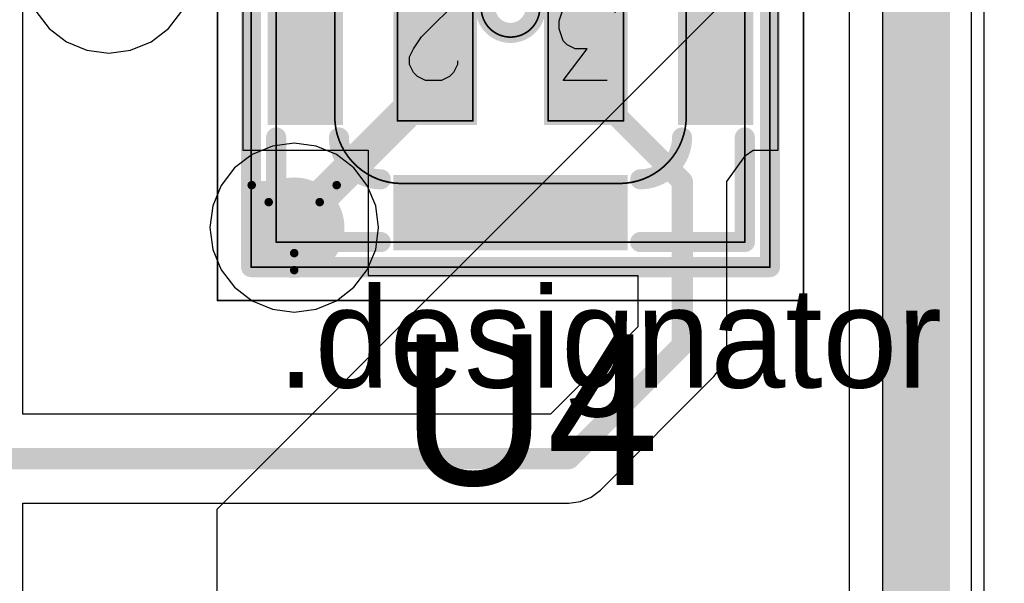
# Model space of a CAD drawing. Header units: millimetres. Extents: x 138 to 555, y 26 to 334.
# Tile 447 of 656: x 223.89 to 229.77, y 298.47 to 301.84. Entities that reach past the tile are written whole.
import ezdxf

# ---------------------------------------------------------------- set-up
doc = ezdxf.new("R2010")
doc.units = ezdxf.units.MM
for name, color, linetype in [('BottomLayer', 5, 'Continuous'), ('DrillDrawing', 1, 'Continuous'), ('Mechanical20', 56, 'Continuous'), ('Mechanical27', 56, 'Continuous'), ('MidLayer1', 16, 'Continuous'), ('MidLayer2', 76, 'Continuous'), ('MidLayer3', 90, 'Continuous'), ('MidLayer4', 156, 'Continuous'), ('MultiLayer', 9, 'Continuous'), ('TopLayer', 1, 'Continuous'), ('TopOverlay', 2, 'Continuous'), ('TopPaste', 8, 'Continuous'), ('TopSolder', 216, 'Continuous'), ('ViaHoleLayer', 16, 'Continuous')]:
    doc.layers.add(name, color=color, linetype=linetype)

# ---------------------------------------------------------------- blocks, each defined once
blk = doc.blocks.new('MIC_HCLGA_3X4X1_4LD_541')
at = {"layer": 'Mechanical20', "const_width": 0.01}
for points in [[(1.75, 2.25), (-1.75, 2.25)], [(-1.75, 2.25), (-1.75, -2.25)], [(1.75, 2.25), (1.75, -2.25)], [(1.75, -2.25), (-1.75, -2.25)]]:
    blk.add_lwpolyline(points, dxfattribs=at)
at = {"layer": 'Mechanical20', "const_width": 0.005}
for points in [[(-1.7525, 2.25, 1), (-1.7475, 2.25, 1)], [(-1.7525, 2.25, 1), (-1.7475, 2.25, 1)], [(1.7475, 2.25, 1), (1.7525, 2.25, 1)], [(1.7475, 2.25, 1), (1.7525, 2.25, 1)], [(-1.7525, -2.25, 1), (-1.7475, -2.25, 1)], [(-1.7525, -2.25, 1), (-1.7475, -2.25, 1)], [(1.7475, -2.25, 1), (1.7525, -2.25, 1)], [(1.7475, -2.25, 1), (1.7525, -2.25, 1)]]:
    blk.add_lwpolyline(points, format="xyb", close=True, dxfattribs=at)
at = {"layer": 'Mechanical27'}
for p, q in [((-0.5774, 0.9349), (-0.3155, 0.9349)), ((-0.3155, 0.9349), (-0.4584, 0.7444)), ((0.3171, 0.8397), (0.3409, 0.8873)), ((0.3409, 0.8873), (0.3647, 0.9111)), ((0.3647, 0.9111), (0.4123, 0.9349)), ((0.4123, 0.9349), (0.5076, 0.9349)), ((0.5076, 0.9349), (0.5552, 0.9111)), ((0.5552, 0.9111), (0.579, 0.8873)), ((0.579, 0.8873), (0.6028, 0.8397)), ((0.3171, 0.8159), (0.3171, 0.8397)), ((0.6028, 0.8397), (0.6028, 0.7921)), ((0.6028, 0.7921), (0.579, 0.7444)), ((-0.4584, 0.7444), (-0.387, 0.7444)), ((-0.387, 0.7444), (-0.3393, 0.7206)), ((-0.3393, 0.7206), (-0.3155, 0.6968)), ((0.579, 0.7444), (0.5314, 0.673)), ((-0.3155, 0.6968), (-0.2917, 0.6254)), ((0.5314, 0.673), (0.2933, 0.435)), ((-0.2917, 0.6254), (-0.2917, 0.5778)), ((-0.6012, 0.4826), (-0.625, 0.5302)), ((-0.2917, 0.5778), (-0.3155, 0.5064)), ((-0.5774, 0.4588), (-0.6012, 0.4826)), ((-0.3155, 0.5064), (-0.3632, 0.4588)), ((-0.506, 0.435), (-0.5774, 0.4588)), ((-0.4346, 0.435), (-0.506, 0.435)), ((-0.3632, 0.4588), (-0.4346, 0.435)), ((0.2933, 0.435), (0.6266, 0.435)), ((-0.387, -0.4401), (-0.625, -0.7734)), ((-0.387, -0.4401), (-0.387, -0.94)), ((0.3976, -0.4965), (0.469, -0.4251)), ((0.469, -0.4251), (0.469, -0.925)), ((0.35, -0.5203), (0.3976, -0.4965)), ((-0.625, -0.7734), (-0.2679, -0.7734))]:
    blk.add_line(p, q, dxfattribs=at)
at = {"layer": 'Mechanical27', "const_width": 0.01}
for points in [[(-1.55, 2.05), (-1.55, -2.05)], [(1.55, 2.05), (-1.55, 2.05)], [(1.55, 2.05), (1.55, -2.05)], [(-1.4, 1.9), (-1.4, -1.875)], [(1.4, 1.9), (-1.4, 1.9)], [(1.4, 1.9), (1.4, 1.15)], [(0.65, 1.55), (-0.65, 1.55)], [(-0.225, 1.175), (-0.675, 1.175)], [(-0.675, 1.175), (-0.675, 0.175)], [(-0.225, 1.175), (-0.225, 0.175)], [(0.225, 1.175), (0.225, 0.175)], [(0.675, 1.175), (0.225, 1.175)], [(0.675, 1.175), (0.675, 0.175)], [(-1.05, 1.15), (-1.05, -1.15)], [(1.05, 1.15), (1.05, -1.15)], [(1.4, 1.15), (1.4, -1.625)], [(-0.225, 0.175), (-0.675, 0.175)], [(0.675, 0.175), (0.225, 0.175)], [(-0.675, -0.175), (-0.675, -1.175)], [(-0.225, -0.175), (-0.675, -0.175)], [(-0.225, -0.175), (-0.225, -1.175)], [(0.225, -0.175), (0.225, -1.175)], [(0.675, -0.175), (0.225, -0.175)], [(0.675, -0.175), (0.675, -1.175)], [(-0.225, -1.175), (-0.675, -1.175)], [(0.675, -1.175), (0.225, -1.175)], [(0.65, -1.55), (-0.65, -1.55)], [(1.4, -1.625), (1.125, -1.9)], [(-1.4, -1.875), (-1.4, -1.9)], [(0.65, -1.9), (-1.4, -1.9)], [(0.875, -1.9), (0.65, -1.9)], [(1.125, -1.9), (0.875, -1.9)], [(1.55, -2.05), (-1.55, -2.05)]]:
    blk.add_lwpolyline(points, dxfattribs=at)
at = {"layer": 'Mechanical27'}
for points, const_width in [([(-1.5525, 2.05, 1), (-1.5475, 2.05, 1)], 0.005), ([(-1.5525, 2.05, 1), (-1.5475, 2.05, 1)], 0.005), ([(1.5475, 2.05, 1), (1.5525, 2.05, 1)], 0.005), ([(1.5475, 2.05, 1), (1.5525, 2.05, 1)], 0.005), ([(-1.4025, 1.9, 1), (-1.3975, 1.9, 1)], 0.005), ([(-1.4025, 1.9, 1), (-1.3975, 1.9, 1)], 0.005), ([(1.3975, 1.9, 1), (1.4025, 1.9, 1)], 0.005), ([(1.3975, 1.9, 1), (1.4025, 1.9, 1)], 0.005), ([(-0.6525, 1.55, 1), (-0.6475, 1.55, 1)], 0.005), ([(-0.6525, 1.55, 1), (-0.6475, 1.55, 1)], 0.005), ([(0.6475, 1.55, 1), (0.6525, 1.55, 1)], 0.005), ([(0.6475, 1.55, 1), (0.6525, 1.55, 1)], 0.005), ([(-0.6775, 1.175, 1), (-0.6725, 1.175, 1)], 0.005), ([(-0.6775, 1.175, 1), (-0.6725, 1.175, 1)], 0.005), ([(-0.2275, 1.175, 1), (-0.2225, 1.175, 1)], 0.005), ([(-0.2275, 1.175, 1), (-0.2225, 1.175, 1)], 0.005), ([(0.2225, 1.175, 1), (0.2275, 1.175, 1)], 0.005), ([(0.2225, 1.175, 1), (0.2275, 1.175, 1)], 0.005), ([(0.6725, 1.175, 1), (0.6775, 1.175, 1)], 0.005), ([(0.6725, 1.175, 1), (0.6775, 1.175, 1)], 0.005), ([(-1.0525, 1.15, 1), (-1.0475, 1.15, 1)], 0.005), ([(-1.0525, 1.15, 1), (-1.0475, 1.15, 1)], 0.005), ([(1.0475, 1.15, 1), (1.0525, 1.15, 1)], 0.005), ([(1.0475, 1.15, 1), (1.0525, 1.15, 1)], 0.005), ([(1.3975, 1.15, 1), (1.4025, 1.15, 1)], 0.005), ([(1.3975, 1.15, 1), (1.4025, 1.15, 1)], 0.005), ([(0.175, 0.5, 1), (-0.175, 0.5, 1)], 0.01), ([(-0.1775, 0.5, 1), (-0.1725, 0.5, 1)], 0.005), ([(0.1725, 0.5, 1), (0.1775, 0.5, 1)], 0.005), ([(-0.6775, 0.175, 1), (-0.6725, 0.175, 1)], 0.005), ([(-0.6775, 0.175, 1), (-0.6725, 0.175, 1)], 0.005), ([(-0.2275, 0.175, 1), (-0.2225, 0.175, 1)], 0.005), ([(-0.2275, 0.175, 1), (-0.2225, 0.175, 1)], 0.005), ([(0.2225, 0.175, 1), (0.2275, 0.175, 1)], 0.005), ([(0.2225, 0.175, 1), (0.2275, 0.175, 1)], 0.005), ([(0.6725, 0.175, 1), (0.6775, 0.175, 1)], 0.005), ([(0.6725, 0.175, 1), (0.6775, 0.175, 1)], 0.005), ([(-0.6775, -0.175, 1), (-0.6725, -0.175, 1)], 0.005), ([(-0.6775, -0.175, 1), (-0.6725, -0.175, 1)], 0.005), ([(-0.2275, -0.175, 1), (-0.2225, -0.175, 1)], 0.005), ([(-0.2275, -0.175, 1), (-0.2225, -0.175, 1)], 0.005), ([(0.2225, -0.175, 1), (0.2275, -0.175, 1)], 0.005), ([(0.2225, -0.175, 1), (0.2275, -0.175, 1)], 0.005), ([(0.6725, -0.175, 1), (0.6775, -0.175, 1)], 0.005), ([(0.6725, -0.175, 1), (0.6775, -0.175, 1)], 0.005), ([(-1.0525, -1.15, 1), (-1.0475, -1.15, 1)], 0.005), ([(-1.0525, -1.15, 1), (-1.0475, -1.15, 1)], 0.005), ([(-0.6775, -1.175, 1), (-0.6725, -1.175, 1)], 0.005), ([(-0.6775, -1.175, 1), (-0.6725, -1.175, 1)], 0.005), ([(-0.2275, -1.175, 1), (-0.2225, -1.175, 1)], 0.005), ([(-0.2275, -1.175, 1), (-0.2225, -1.175, 1)], 0.005), ([(0.2225, -1.175, 1), (0.2275, -1.175, 1)], 0.005), ([(0.2225, -1.175, 1), (0.2275, -1.175, 1)], 0.005), ([(0.6725, -1.175, 1), (0.6775, -1.175, 1)], 0.005), ([(0.6725, -1.175, 1), (0.6775, -1.175, 1)], 0.005), ([(1.0475, -1.15, 1), (1.0525, -1.15, 1)], 0.005), ([(1.0475, -1.15, 1), (1.0525, -1.15, 1)], 0.005), ([(-0.6525, -1.55, 1), (-0.6475, -1.55, 1)], 0.005), ([(-0.6525, -1.55, 1), (-0.6475, -1.55, 1)], 0.005), ([(0.6475, -1.55, 1), (0.6525, -1.55, 1)], 0.005), ([(0.6475, -1.55, 1), (0.6525, -1.55, 1)], 0.005), ([(1.3975, -1.625, 1), (1.4025, -1.625, 1)], 0.005), ([(1.3975, -1.625, 1), (1.4025, -1.625, 1)], 0.005), ([(-1.4025, -1.875, 1), (-1.3975, -1.875, 1)], 0.005), ([(-1.4025, -1.875, 1), (-1.3975, -1.875, 1)], 0.005), ([(-1.4025, -1.9, 1), (-1.3975, -1.9, 1)], 0.005), ([(-1.4025, -1.9, 1), (-1.3975, -1.9, 1)], 0.005), ([(0.6475, -1.9, 1), (0.6525, -1.9, 1)], 0.005), ([(0.6475, -1.9, 1), (0.6525, -1.9, 1)], 0.005), ([(0.8725, -1.9, 1), (0.8775, -1.9, 1)], 0.005), ([(0.8725, -1.9, 1), (0.8775, -1.9, 1)], 0.005), ([(1.1225, -1.9, 1), (1.1275, -1.9, 1)], 0.005), ([(1.1225, -1.9, 1), (1.1275, -1.9, 1)], 0.005), ([(-1.5525, -2.05, 1), (-1.5475, -2.05, 1)], 0.005), ([(-1.5525, -2.05, 1), (-1.5475, -2.05, 1)], 0.005), ([(1.5475, -2.05, 1), (1.5525, -2.05, 1)], 0.005), ([(1.5475, -2.05, 1), (1.5525, -2.05, 1)], 0.005)]:
    blk.add_lwpolyline(points, format="xyb", close=True, dxfattribs=dict(at, const_width=const_width))
at = {"layer": 'Mechanical27', "const_width": 0.01}
for points in [[(-1.05, 1.15, -0.414214), (-0.65, 1.55)], [(0.65, 1.55, -0.414214), (1.05, 1.15)], [(-0.65, -1.55, -0.414214), (-1.05, -1.15)], [(1.05, -1.15, -0.414214), (0.65, -1.55)]]:
    blk.add_lwpolyline(points, format="xyb", dxfattribs=at)
at = {"layer": 'TopLayer'}
for points in [[(-0.65, 1.55), (0.65, 1.55), (-0.65, 1.9), (0.65, 1.9)], [(-1.05, -1.15), (-1.05, 1.15), (-1.4, -1.15), (-1.4, 1.15)], [(-0.65, 1.15), (-0.65, 0.2), (-0.25, 1.15), (-0.25, 0.2)], [(0.25, 1.15), (0.25, 0.2), (0.65, 1.15), (0.65, 0.2)], [(1.4, -1.15), (1.4, 1.15), (1.05, -1.15), (1.05, 1.15)], [(-0.65, -0.2), (-0.65, -1.15), (-0.25, -0.2), (-0.25, -1.15)], [(0.25, -0.2), (0.25, -1.15), (0.65, -0.2), (0.65, -1.15)], [(-0.65, -1.9), (0.65, -1.9), (-0.65, -1.55), (0.65, -1.55)]]:
    blk.add_solid(points, dxfattribs=at)
at = {"layer": 'TopOverlay'}
for p, q in [((1.7419, -1.9967), (1.7419, -1.1969)), ((1.8562, -1.8824), (1.7419, -1.9967)), ((1.9323, -1.8443), (1.8562, -1.8824))]:
    blk.add_line(p, q, dxfattribs=at)
at = {"layer": 'TopOverlay', "const_width": 0.12}
for points in [[(1.55, 2.05), (-1.55, 2.05)], [(-1.55, 2.05), (-1.55, -2.05)], [(1.55, 2.05), (1.55, -2.05)], [(-0.775, 1.9), (-1.4, 1.9)], [(-1.4, 1.9), (-1.4, 1.275)], [(1.4, 1.9), (0.775, 1.9)], [(1.4, 1.9), (1.4, 1.275)], [(-1.4, -1.275), (-1.4, -1.9)], [(1.4, -1.275), (1.4, -1.625)], [(1.4, -1.625), (1.125, -1.9)], [(-0.775, -1.9), (-1.4, -1.9)], [(1.125, -1.9), (0.775, -1.9)], [(1.55, -2.05), (-1.55, -2.05)]]:
    blk.add_lwpolyline(points, dxfattribs=at)
at = {"layer": 'TopOverlay'}
for points, const_width in [([(-1.58, 2.05, 1), (-1.52, 2.05, 1)], 0.06), ([(-1.58, 2.05, 1), (-1.52, 2.05, 1)], 0.06), ([(1.52, 2.05, 1), (1.58, 2.05, 1)], 0.06), ([(1.52, 2.05, 1), (1.58, 2.05, 1)], 0.06), ([(-1.43, 1.9, 1), (-1.37, 1.9, 1)], 0.06), ([(-1.43, 1.9, 1), (-1.37, 1.9, 1)], 0.06), ([(-0.805, 1.9, 1), (-0.745, 1.9, 1)], 0.06), ([(0.745, 1.9, 1), (0.805, 1.9, 1)], 0.06), ([(1.37, 1.9, 1), (1.43, 1.9, 1)], 0.06), ([(1.37, 1.9, 1), (1.43, 1.9, 1)], 0.06), ([(-0.805, 1.525, 1), (-0.745, 1.525, 1)], 0.06), ([(0.745, 1.525, 1), (0.805, 1.525, 1)], 0.06), ([(-1.43, 1.275, 1), (-1.37, 1.275, 1)], 0.06), ([(-1.055, 1.275, 1), (-0.995, 1.275, 1)], 0.06), ([(0.995, 1.275, 1), (1.055, 1.275, 1)], 0.06), ([(1.37, 1.275, 1), (1.43, 1.275, 1)], 0.06), ([(0.15, 0.5, 1), (-0.15, 0.5, 1)], 0.12), ([(-0.18, 0.5, 1), (-0.12, 0.5, 1)], 0.06), ([(0.12, 0.5, 1), (0.18, 0.5, 1)], 0.06), ([(-1.43, -1.275, 1), (-1.37, -1.275, 1)], 0.06), ([(-1.055, -1.275, 1), (-0.995, -1.275, 1)], 0.06), ([(0.995, -1.275, 1), (1.055, -1.275, 1)], 0.06), ([(1.37, -1.275, 1), (1.43, -1.275, 1)], 0.06), ([(-0.805, -1.525, 1), (-0.745, -1.525, 1)], 0.06), ([(0.745, -1.525, 1), (0.805, -1.525, 1)], 0.06), ([(1.37, -1.625, 1), (1.43, -1.625, 1)], 0.06), ([(1.37, -1.625, 1), (1.43, -1.625, 1)], 0.06), ([(-1.43, -1.9, 1), (-1.37, -1.9, 1)], 0.06), ([(-1.43, -1.9, 1), (-1.37, -1.9, 1)], 0.06), ([(-0.805, -1.9, 1), (-0.745, -1.9, 1)], 0.06), ([(0.745, -1.9, 1), (0.805, -1.9, 1)], 0.06), ([(1.095, -1.9, 1), (1.155, -1.9, 1)], 0.06), ([(1.095, -1.9, 1), (1.155, -1.9, 1)], 0.06), ([(-1.58, -2.05, 1), (-1.52, -2.05, 1)], 0.06), ([(-1.58, -2.05, 1), (-1.52, -2.05, 1)], 0.06), ([(1.52, -2.05, 1), (1.58, -2.05, 1)], 0.06), ([(1.52, -2.05, 1), (1.58, -2.05, 1)], 0.06)]:
    blk.add_lwpolyline(points, format="xyb", close=True, dxfattribs=dict(at, const_width=const_width))
at = {"layer": 'TopOverlay', "const_width": 0.12}
for points in [[(-1.025, 1.275, -0.414214), (-0.775, 1.525)], [(0.775, 1.525, -0.414214), (1.025, 1.275)], [(-0.775, -1.525, -0.414214), (-1.025, -1.275)], [(1.025, -1.275, -0.414214), (0.775, -1.525)]]:
    blk.add_lwpolyline(points, format="xyb", dxfattribs=at)
at = {"layer": 'TopPaste'}
for points in [[(-0.65, 1.55), (0.65, 1.55), (-0.65, 1.9), (0.65, 1.9)], [(-1.05, -1.15), (-1.05, 1.15), (-1.4, -1.15), (-1.4, 1.15)], [(-0.65, 1.15), (-0.65, 0.2), (-0.25, 1.15), (-0.25, 0.2)], [(0.25, 1.15), (0.25, 0.2), (0.65, 1.15), (0.65, 0.2)], [(1.4, -1.15), (1.4, 1.15), (1.05, -1.15), (1.05, 1.15)], [(-0.65, -0.2), (-0.65, -1.15), (-0.25, -0.2), (-0.25, -1.15)], [(0.25, -0.2), (0.25, -1.15), (0.65, -0.2), (0.65, -1.15)], [(-0.65, -1.9), (0.65, -1.9), (-0.65, -1.55), (0.65, -1.55)]]:
    blk.add_solid(points, dxfattribs=at)
at = {"layer": 'TopSolder'}
for points in [[(-0.7, 1.5), (0.7, 1.5), (-0.7, 1.95), (0.7, 1.95)], [(-1, -1.2), (-1, 1.2), (-1.45, -1.2), (-1.45, 1.2)], [(-0.7, 1.2), (-0.7, 0.15), (-0.2, 1.2), (-0.2, 0.15)], [(0.2, 1.2), (0.2, 0.15), (0.7, 1.2), (0.7, 0.15)], [(1.45, -1.2), (1.45, 1.2), (1, -1.2), (1, 1.2)], [(-0.7, -0.15), (-0.7, -1.2), (-0.2, -0.15), (-0.2, -1.2)], [(0.2, -0.15), (0.2, -1.2), (0.7, -0.15), (0.7, -1.2)], [(-0.7, -1.95), (0.7, -1.95), (-0.7, -1.5), (0.7, -1.5)]]:
    blk.add_solid(points, dxfattribs=at)

msp = doc.modelspace()

# ---------------------------------------------------------------- linework, layer by layer
at = {"layer": 'BottomLayer'}
for p, q in [((228.8438, 305.3336), (228.8438, 298.1413)), ((229.6507, 298.3084), (229.6507, 305.3336))]:
    msp.add_line(p, q, dxfattribs=at)
at = {"layer": 'BottomLayer', "const_width": 0.4}
msp.add_lwpolyline([(229.2473, 298.1413), (229.2473, 305.6292)], dxfattribs=at)
at = {"layer": 'BottomLayer', "const_width": 0.3}
msp.add_lwpolyline([(225.3782, 300.5975, 1), (225.6782, 300.5975, 1)], format="xyb", close=True, dxfattribs=at)
at = {"layer": 'DrillDrawing', "const_width": 0.0508}
for points in [[(225.2742, 300.8515), (225.7822, 300.8515)], [(225.2742, 300.8515), (225.5282, 300.3435)], [(225.5282, 300.3435), (225.7822, 300.8515)], [(225.3758, 300.7499), (225.6806, 300.7499)], [(225.3758, 300.7499), (225.5282, 300.4451)], [(225.5282, 300.4451), (225.6806, 300.7499)]]:
    msp.add_lwpolyline(points, dxfattribs=at)
at = {"layer": 'DrillDrawing', "const_width": 0.0254}
for points in [[(225.2615, 300.8515, 1), (225.2869, 300.8515, 1)], [(225.2615, 300.8515, 1), (225.2869, 300.8515, 1)], [(225.7695, 300.8515, 1), (225.7949, 300.8515, 1)], [(225.7695, 300.8515, 1), (225.7949, 300.8515, 1)], [(225.3631, 300.7499, 1), (225.3885, 300.7499, 1)], [(225.3631, 300.7499, 1), (225.3885, 300.7499, 1)], [(225.6679, 300.7499, 1), (225.6933, 300.7499, 1)], [(225.6679, 300.7499, 1), (225.6933, 300.7499, 1)], [(225.5155, 300.4451, 1), (225.5409, 300.4451, 1)], [(225.5155, 300.4451, 1), (225.5409, 300.4451, 1)], [(225.5155, 300.3435, 1), (225.5409, 300.3435, 1)], [(225.5155, 300.3435, 1), (225.5409, 300.3435, 1)]]:
    msp.add_lwpolyline(points, format="xyb", close=True, dxfattribs=at)
at = {"layer": 'MidLayer1'}
for p, q in [((225.0679, 298.9145), (229.623, 303.4779)), ((225.0679, 291.1116), (225.0679, 298.9145))]:
    msp.add_line(p, q, dxfattribs=at)
at = {"layer": 'MidLayer1', "const_width": 0.3}
msp.add_lwpolyline([(225.3782, 300.5975, 1), (225.6782, 300.5975, 1)], format="xyb", close=True, dxfattribs=at)
at = {"layer": 'MidLayer2', "const_width": 0.3}
msp.add_lwpolyline([(225.3782, 300.5975, 1), (225.6782, 300.5975, 1)], format="xyb", close=True, dxfattribs=at)
at = {"layer": 'MidLayer3', "const_width": 0.3}
msp.add_lwpolyline([(225.3782, 300.5975, 1), (225.6782, 300.5975, 1)], format="xyb", close=True, dxfattribs=at)
at = {"layer": 'MidLayer4'}
for p, q in [((223.9837, 301.8924), (224.0638, 301.788)), ((224.7771, 301.788), (224.8572, 301.8924)), ((224.0638, 301.788), (224.1683, 301.7078)), ((224.6726, 301.7078), (224.7771, 301.788)), ((224.1683, 301.7078), (224.2899, 301.6574)), ((224.551, 301.6574), (224.6726, 301.7078)), ((224.2899, 301.6574), (224.4205, 301.6403)), ((224.4205, 301.6403), (224.551, 301.6574)), ((225.3977, 301.0847), (225.2761, 301.0343)), ((225.5282, 301.1018), (225.3977, 301.0847)), ((225.6587, 301.0847), (225.5282, 301.1018)), ((225.7804, 301.0343), (225.6587, 301.0847)), ((225.2761, 301.0343), (225.1716, 300.9541)), ((225.8848, 300.9541), (225.7804, 301.0343)), ((225.1716, 300.9541), (225.0915, 300.8497)), ((225.965, 300.8497), (225.8848, 300.9541)), ((225.0915, 300.8497), (225.0411, 300.7281)), ((226.0153, 300.7281), (225.965, 300.8497)), ((225.0411, 300.7281), (225.0239, 300.5975)), ((226.0325, 300.5975), (226.0153, 300.7281)), ((225.0239, 300.5975), (225.0411, 300.467)), ((226.0153, 300.467), (226.0325, 300.5975)), ((225.0411, 300.467), (225.0915, 300.3454)), ((225.965, 300.3454), (226.0153, 300.467)), ((225.0915, 300.3454), (225.1716, 300.2409)), ((225.8848, 300.2409), (225.965, 300.3454)), ((225.1716, 300.2409), (225.2761, 300.1608)), ((225.7804, 300.1608), (225.8848, 300.2409)), ((225.2761, 300.1608), (225.3977, 300.1104)), ((225.6587, 300.1104), (225.7804, 300.1608)), ((225.3977, 300.1104), (225.5282, 300.0932)), ((225.5282, 300.0932), (225.6587, 300.1104))]:
    msp.add_line(p, q, dxfattribs=at)
at = {"layer": 'MidLayer4', "const_width": 0.3}
msp.add_lwpolyline([(225.3782, 300.5975, 1), (225.6782, 300.5975, 1)], format="xyb", close=True, dxfattribs=at)
at = {"layer": 'MultiLayer', "const_width": 0.3}
msp.add_lwpolyline([(225.3782, 300.5975, 1), (225.6782, 300.5975, 1)], format="xyb", close=True, dxfattribs=at)
at = {"layer": 'TopLayer'}
for p, q in [((228.4205, 301.0614), (228.4205, 303.6206)), ((225.2205, 303.5233), (225.2205, 301.0614)), ((229.5753, 295.7711), (229.5753, 303.3903)), ((229.0438, 303.2802), (229.0438, 295.661)), ((223.9066, 299.4829), (223.9066, 302.3371)), ((225.2205, 301.0614), (225.7705, 301.0614)), ((225.7705, 301.0614), (225.9704, 301.0614)), ((225.9704, 301.0614), (225.9705, 300.8614)), ((228.1126, 300.8733), (228.2242, 301.0282)), ((228.2242, 301.0282), (228.2707, 301.0614)), ((228.2707, 301.0614), (228.4205, 301.0614)), ((225.9705, 300.8614), (225.9705, 300.3114)), ((228.1126, 299.8948), (228.1126, 300.8733)), ((225.9705, 300.3114), (227.5811, 300.3114)), ((227.5811, 300.3114), (227.5811, 300.0048)), ((227.5811, 300.0048), (227.0591, 299.4829)), ((228.1036, 299.826), (228.1126, 299.8948)), ((228.077, 299.7619), (228.1036, 299.826)), ((228.0348, 299.7068), (228.077, 299.7619)), ((227.3572, 299.0292), (228.0348, 299.7068)), ((227.0591, 299.4829), (223.9066, 299.4829)), ((227.3021, 298.987), (227.3572, 299.0292)), ((227.238, 298.9604), (227.3021, 298.987)), ((223.9066, 295.9966), (223.9066, 298.9514)), ((223.9066, 298.9514), (227.1692, 298.9514)), ((227.1692, 298.9514), (227.238, 298.9604))]:
    msp.add_line(p, q, dxfattribs=at)
for points, const_width in [([(229.3095, 295.661), (229.3095, 303.3903)], 0.127), ([(226.3705, 301.4614), (226.3705, 301.7364)], 0.2), ([(227.2704, 301.4498), (227.2704, 301.7364)], 0.127), ([(225.5282, 300.6191), (226.3705, 301.4614)], 0.2), ([(227.2704, 301.4498), (227.8469, 300.8733)], 0.127), ([(227.8469, 299.8948), (227.8469, 300.8733)], 0.127), ([(225.5282, 300.5975), (225.5282, 300.6191)], 0.2), ([(227.1692, 299.2171), (227.8469, 299.8948)], 0.127), ([(223.6408, 299.2171), (227.1692, 299.2171)], 0.127)]:
    msp.add_lwpolyline(points, dxfattribs=dict(at, const_width=const_width))
for points, const_width in [([(226.3205, 301.7364, 1), (226.4205, 301.7364, 1)], 0.1), ([(227.2387, 301.7364, 1), (227.3022, 301.7364, 1)], 0.0635), ([(226.3205, 301.4614, 1), (226.4205, 301.4614, 1)], 0.1), ([(226.3205, 301.4614, 1), (226.4205, 301.4614, 1)], 0.1), ([(227.2387, 301.4498, 1), (227.3022, 301.4498, 1)], 0.0635), ([(227.2387, 301.4498, 1), (227.3022, 301.4498, 1)], 0.0635), ([(227.8151, 300.8733, 1), (227.8786, 300.8733, 1)], 0.0635), ([(227.8151, 300.8733, 1), (227.8786, 300.8733, 1)], 0.0635), ([(225.3782, 300.5975, 1), (225.6782, 300.5975, 1)], 0.3), ([(225.4782, 300.6191, 1), (225.5782, 300.6191, 1)], 0.1), ([(225.4782, 300.6191, 1), (225.5782, 300.6191, 1)], 0.1), ([(225.4782, 300.5975, 1), (225.5782, 300.5975, 1)], 0.1), ([(227.8151, 299.8948, 1), (227.8786, 299.8948, 1)], 0.0635), ([(227.8151, 299.8948, 1), (227.8786, 299.8948, 1)], 0.0635), ([(227.1375, 299.2171, 1), (227.201, 299.2171, 1)], 0.0635), ([(227.1375, 299.2171, 1), (227.201, 299.2171, 1)], 0.0635)]:
    msp.add_lwpolyline(points, format="xyb", close=True, dxfattribs=dict(at, const_width=const_width))
at = {"layer": 'ViaHoleLayer', "const_width": 0.15}
msp.add_lwpolyline([(225.4532, 300.5975, 1), (225.6032, 300.5975, 1)], format="xyb", close=True, dxfattribs=at)

# ---------------------------------------------------------------- block references
at = {"rotation": 180}
msp.add_blockref('MIC_HCLGA_3X4X1_4LD_541', (226.8205, 302.4114), dxfattribs=at)

# ---------------------------------------------------------------- texts
at = {"layer": 'Mechanical27'}
msp.add_text('.designator', height=0.599999, dxfattribs=at).set_placement((225.4284, 299.6411))
at = {"layer": 'TopOverlay'}
msp.add_text('U4', height=0.9, dxfattribs=at).set_placement((226.1679, 299.0595))

doc.saveas('drawing.dxf')
